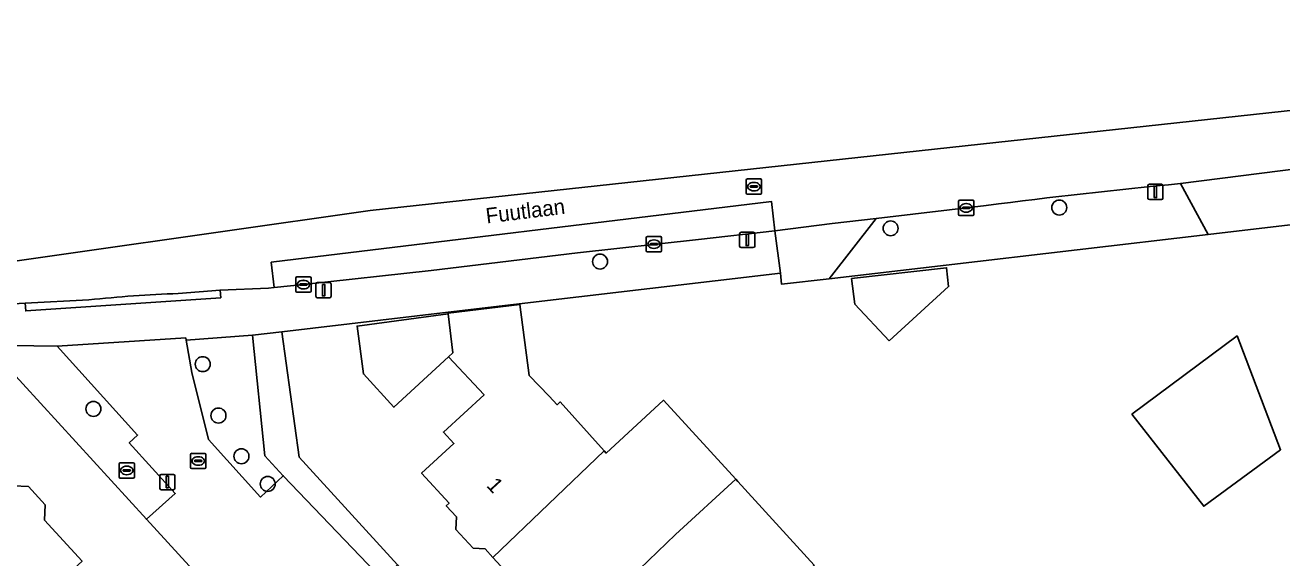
# Model space of a CAD drawing. Extents: x 161772 to 163126, y 383092 to 383917.
# Drawn here: x 162706.2 to 162788.3, y 383862.3 to 383897.1 of the extents above; entities that cross this region are included whole.
import ezdxf

# ---------------------------------------------------------------- set-up
doc = ezdxf.new("R2010")
doc.units = 0
for name, color, linetype in [('IMGEO_Boom', 7, 'Continuous'), ('IMGEO_Brandkraan', 7, 'Continuous'), ('IMGEO_Erf', 7, 'Continuous'), ('IMGEO_Kolk', 7, 'Continuous'), ('IMGEO_Lichtmast', 7, 'Continuous'), ('IMGEO_Muur', 7, 'Continuous'), ('IMGEO_Openbare_ruimte_label', 7, 'Continuous'), ('IMGEO_Pand', 7, 'Continuous'), ('IMGEO_Pand_nummerreeks', 7, 'Continuous'), ('IMGEO_Pand_vergunning_verleend', 7, 'Continuous'), ('IMGEO_Parkeervlak_open', 7, 'Continuous'), ('IMGEO_Rijbaan_lokaal_open', 7, 'Continuous'), ('IMGEO_Rioolput', 7, 'Continuous'), ('IMGEO_Voetpad_open', 7, 'Continuous'), ('IMGEO_Woonerf_open', 7, 'Continuous')]:
    doc.layers.add(name, color=color, linetype=linetype)

msp = doc.modelspace()

# ---------------------------------------------------------------- linework, layer by layer
at = {"layer": 'IMGEO_Boom'}
for centre in [(162773.78, 383885.153), (162762.756, 383883.794), (162743.756, 383881.623), (162717.784, 383874.917), (162710.639, 383871.994), (162718.813, 383871.56), (162720.315, 383868.9), (162722.035, 383867.091)]:
    msp.add_circle(centre, 0.489, dxfattribs=at)
at = {"layer": 'IMGEO_Brandkraan'}
for p, q in [((162712.317, 383867.548), (162712.317, 383868.4)), ((162712.392, 383868.474), (162713.244, 383868.474)), ((162712.805, 383868.254), (162712.83, 383868.254)), ((162713.318, 383868.4), (162713.318, 383867.548)), ((162713.244, 383867.474), (162712.392, 383867.474)), ((162712.576, 383867.968), (162712.576, 383867.98)), ((162713.014, 383867.931), (162712.616, 383867.931)), ((162712.619, 383868.017), (162713.017, 383868.017)), ((162712.828, 383867.694), (162712.803, 383867.694)), ((162713.06, 383867.98), (162713.06, 383867.968))]:
    msp.add_line(p, q, dxfattribs=at)
for points in [[(162712.317, 383867.548), (162712.317, 383868.4)], [(162712.392, 383868.474), (162713.244, 383868.474)], [(162713.318, 383868.4), (162713.318, 383867.548)], [(162713.244, 383867.474), (162712.392, 383867.474)]]:
    msp.add_lwpolyline(points, dxfattribs=at)
for centre, radius, start, end in [((162712.394, 383868.398), 0.0765, 91.55205, 178.44795), ((162712.394, 383868.398), 0.0765, 91.55205, 178.44795), ((162713.242, 383868.398), 0.0765, 1.55205, 88.44795), ((162713.242, 383868.398), 0.0765, 1.55205, 88.44795), ((162712.394, 383867.55), 0.0765, 181.55205, 268.44795), ((162712.394, 383867.55), 0.0765, 181.55205, 268.44795), ((162712.616, 383867.977), 0.0403, 85.87752, 175.75265), ((162712.613, 383867.967), 0.0366, 178.93798, 274.71019), ((162713.017, 383867.974), 0.043, 264.86636, 352.45326), ((162713.021, 383867.979), 0.0386, 1.73085, 96.63898), ((162713.242, 383867.55), 0.0765, 271.55205, 358.44795), ((162713.242, 383867.55), 0.0765, 271.55205, 358.44795)]:
    msp.add_arc(centre, radius, start, end, dxfattribs=at)
for centre, major_axis, ratio, start_param, end_param in [((162712.804, 383867.974), (-0.387, 0.002), 0.722429, 4.712389, 7.853982), ((162712.829, 383867.974), (-0.39, 0.002), 0.717154, 1.570796, 4.712389)]:
    msp.add_ellipse(centre, major_axis=major_axis, ratio=ratio, start_param=start_param, end_param=end_param, dxfattribs=at)
at = {"layer": 'IMGEO_Erf'}
for points in [[(162792.575, 383884.453), (162783.51, 383883.394), (162766.388, 383881.393), (162758.734, 383880.499), (162755.624, 383880.136), (162755.559, 383880.857), (162733.821, 383878.307), (162722.946, 383877.029), (162724.098, 383868.834), (162730.524, 383861.81), (162755.56, 383834.448), (162759.132, 383830.545), (162785.832, 383801.364)], [(162741.621, 383856.98), (162736.757, 383862.287), (162736.239, 383862.852), (162735.468, 383862.885), (162734.334, 383864.122), (162734.37, 383864.936), (162733.702, 383865.665), (162733.894, 383865.841), (162732.095, 383867.804), (162734.201, 383869.735), (162733.516, 383870.482), (162736.181, 383872.913), (162733.844, 383875.389), (162730.278, 383872.105), (162728.292, 383874.283), (162727.874, 383877.406), (162733.835, 383878.203), (162733.829, 383878.253), (162738.525, 383878.816), (162739.122, 383874.186), (162740.423, 383872.824), (162740.961, 383872.26), (162741.156, 383872.446), (162744.018, 383869.256), (162744.152, 383869.107), (162747.914, 383872.555), (162752.632, 383867.391), (162752.76, 383867.251), (162757.767, 383861.771)], [(162778.448, 383794.471), (162754.257, 383820.906), (162741.585, 383834.755), (162739.511, 383837.021), (162735.905, 383840.961), (162733.883, 383843.17), (162727.254, 383850.414), (162719.685, 383858.685), (162714.107, 383864.78), (162703.698, 383876.155)], [(162705.419, 383866.964), (162706.383, 383866.921), (162707.487, 383865.715), (162707.443, 383864.726), (162709.899, 383862.042), (162708.122, 383860.416), (162708.798, 383859.679), (162705.11, 383856.304)]]:
    msp.add_lwpolyline(points, dxfattribs=at)
msp.add_lwpolyline([(162762.668, 383876.437), (162760.407, 383878.841), (162760.2, 383880.509), (162766.408, 383881.22), (162766.549, 383879.988)], close=True, dxfattribs=at)
at = {"layer": 'IMGEO_Kolk'}
for p, q in [((162767.194, 383884.704), (162767.194, 383885.556)), ((162767.269, 383885.63), (162768.121, 383885.63)), ((162767.682, 383885.41), (162767.707, 383885.41)), ((162768.195, 383885.556), (162768.195, 383884.704)), ((162768.121, 383884.63), (162767.269, 383884.63)), ((162767.453, 383885.124), (162767.453, 383885.136)), ((162767.891, 383885.087), (162767.493, 383885.087)), ((162767.496, 383885.173), (162767.894, 383885.173)), ((162767.705, 383884.85), (162767.68, 383884.85)), ((162767.937, 383885.136), (162767.937, 383885.124)), ((162746.781, 383882.332), (162746.781, 383883.184)), ((162746.856, 383883.258), (162747.708, 383883.258)), ((162747.269, 383883.038), (162747.294, 383883.038)), ((162747.782, 383883.184), (162747.782, 383882.332)), ((162747.708, 383882.258), (162746.856, 383882.258)), ((162747.04, 383882.752), (162747.04, 383882.764)), ((162747.478, 383882.715), (162747.08, 383882.715)), ((162747.083, 383882.801), (162747.481, 383882.801)), ((162747.292, 383882.478), (162747.267, 383882.478)), ((162747.524, 383882.764), (162747.524, 383882.752)), ((162723.862, 383879.69), (162723.862, 383880.542)), ((162723.937, 383880.616), (162724.789, 383880.616)), ((162724.863, 383880.542), (162724.863, 383879.69)), ((162724.789, 383879.616), (162723.937, 383879.616)), ((162724.121, 383880.11), (162724.121, 383880.122)), ((162724.559, 383880.073), (162724.161, 383880.073)), ((162724.164, 383880.159), (162724.562, 383880.159)), ((162724.373, 383879.836), (162724.348, 383879.836)), ((162724.35, 383880.396), (162724.375, 383880.396)), ((162724.605, 383880.122), (162724.605, 383880.11)), ((162716.989, 383868.164), (162716.989, 383869.016)), ((162717.064, 383869.09), (162717.916, 383869.09)), ((162717.99, 383869.016), (162717.99, 383868.164)), ((162717.248, 383868.584), (162717.248, 383868.596)), ((162717.686, 383868.547), (162717.288, 383868.547)), ((162717.291, 383868.633), (162717.689, 383868.633)), ((162717.5, 383868.31), (162717.475, 383868.31)), ((162717.477, 383868.87), (162717.502, 383868.87)), ((162717.732, 383868.596), (162717.732, 383868.584)), ((162717.916, 383868.09), (162717.064, 383868.09))]:
    msp.add_line(p, q, dxfattribs=at)
for points in [[(162767.194, 383884.704), (162767.194, 383885.556)], [(162767.269, 383885.63), (162768.121, 383885.63)], [(162768.195, 383885.556), (162768.195, 383884.704)], [(162768.121, 383884.63), (162767.269, 383884.63)], [(162746.781, 383882.332), (162746.781, 383883.184)], [(162746.856, 383883.258), (162747.708, 383883.258)], [(162747.782, 383883.184), (162747.782, 383882.332)], [(162747.708, 383882.258), (162746.856, 383882.258)], [(162723.862, 383879.69), (162723.862, 383880.542)], [(162723.937, 383880.616), (162724.789, 383880.616)], [(162724.863, 383880.542), (162724.863, 383879.69)], [(162724.789, 383879.616), (162723.937, 383879.616)], [(162716.989, 383868.164), (162716.989, 383869.016)], [(162717.064, 383869.09), (162717.916, 383869.09)], [(162717.99, 383869.016), (162717.99, 383868.164)], [(162717.916, 383868.09), (162717.064, 383868.09)]]:
    msp.add_lwpolyline(points, dxfattribs=at)
for centre, radius, start, end in [((162767.271, 383885.554), 0.0765, 91.55205, 178.44795), ((162767.271, 383885.554), 0.0765, 91.55205, 178.44795), ((162768.119, 383885.554), 0.0765, 1.55205, 88.44795), ((162768.119, 383885.554), 0.0765, 1.55205, 88.44795), ((162767.271, 383884.706), 0.0765, 181.55205, 268.44795), ((162767.271, 383884.706), 0.0765, 181.55205, 268.44795), ((162767.493, 383885.133), 0.0403, 85.87752, 175.75265), ((162767.49, 383885.123), 0.0366, 178.93798, 274.71019), ((162767.894, 383885.13), 0.043, 264.86636, 352.45326), ((162767.898, 383885.135), 0.0386, 1.73085, 96.63898), ((162768.119, 383884.706), 0.0765, 271.55205, 358.44795), ((162768.119, 383884.706), 0.0765, 271.55205, 358.44795), ((162746.858, 383883.182), 0.0765, 91.55205, 178.44795), ((162746.858, 383883.182), 0.0765, 91.55205, 178.44795), ((162747.706, 383883.182), 0.0765, 1.55205, 88.44795), ((162747.706, 383883.182), 0.0765, 1.55205, 88.44795), ((162746.858, 383882.334), 0.0765, 181.55205, 268.44795), ((162746.858, 383882.334), 0.0765, 181.55205, 268.44795), ((162747.08, 383882.761), 0.0403, 85.87752, 175.75265), ((162747.077, 383882.751), 0.0366, 178.93798, 274.71019), ((162747.481, 383882.758), 0.043, 264.86636, 352.45326), ((162747.485, 383882.763), 0.0386, 1.73085, 96.63898), ((162747.706, 383882.334), 0.0765, 271.55205, 358.44795), ((162747.706, 383882.334), 0.0765, 271.55205, 358.44795), ((162723.939, 383880.54), 0.0765, 91.55205, 178.44795), ((162723.939, 383880.54), 0.0765, 91.55205, 178.44795), ((162724.787, 383880.54), 0.0765, 1.55205, 88.44795), ((162724.787, 383880.54), 0.0765, 1.55205, 88.44795), ((162723.939, 383879.692), 0.0765, 181.55205, 268.44795), ((162723.939, 383879.692), 0.0765, 181.55205, 268.44795), ((162724.161, 383880.119), 0.0403, 85.87752, 175.75265), ((162724.158, 383880.109), 0.0366, 178.93798, 274.71019), ((162724.562, 383880.116), 0.043, 264.86636, 352.45326), ((162724.566, 383880.121), 0.0386, 1.73085, 96.63898), ((162724.787, 383879.692), 0.0765, 271.55205, 358.44795), ((162724.787, 383879.692), 0.0765, 271.55205, 358.44795), ((162717.066, 383869.014), 0.0765, 91.55205, 178.44795), ((162717.066, 383869.014), 0.0765, 91.55205, 178.44795), ((162717.914, 383869.014), 0.0765, 1.55205, 88.44795), ((162717.914, 383869.014), 0.0765, 1.55205, 88.44795), ((162717.066, 383868.166), 0.0765, 181.55205, 268.44795), ((162717.066, 383868.166), 0.0765, 181.55205, 268.44795), ((162717.288, 383868.593), 0.0403, 85.87752, 175.75265), ((162717.285, 383868.583), 0.0366, 178.93798, 274.71019), ((162717.689, 383868.59), 0.043, 264.86636, 352.45326), ((162717.693, 383868.595), 0.0386, 1.73085, 96.63898), ((162717.914, 383868.166), 0.0765, 271.55205, 358.44795), ((162717.914, 383868.166), 0.0765, 271.55205, 358.44795)]:
    msp.add_arc(centre, radius, start, end, dxfattribs=at)
for centre, major_axis, ratio, start_param, end_param in [((162767.681, 383885.13), (-0.387, 0.002), 0.722429, 4.712389, 7.853982), ((162767.706, 383885.13), (-0.39, 0.002), 0.717154, 1.570796, 4.712389), ((162747.268, 383882.758), (-0.387, 0.002), 0.722429, 4.712389, 7.853982), ((162747.293, 383882.758), (-0.39, 0.002), 0.717154, 1.570796, 4.712389), ((162724.349, 383880.116), (-0.387, 0.002), 0.722429, 4.712389, 7.853982), ((162724.374, 383880.116), (-0.39, 0.002), 0.717154, 1.570796, 4.712389), ((162717.476, 383868.59), (-0.387, 0.002), 0.722429, 4.712389, 7.853982), ((162717.501, 383868.59), (-0.39, 0.002), 0.717154, 1.570796, 4.712389)]:
    msp.add_ellipse(centre, major_axis=major_axis, ratio=ratio, start_param=start_param, end_param=end_param, dxfattribs=at)
at = {"layer": 'IMGEO_Lichtmast'}
for p, q in [((162779.569, 383885.774), (162779.569, 383886.574)), ((162779.569, 383886.574), (162779.569, 383885.774)), ((162779.669, 383886.674), (162780.459, 383886.674)), ((162780.459, 383886.674), (162779.669, 383886.674)), ((162780.559, 383886.574), (162780.559, 383885.774)), ((162780.559, 383885.774), (162780.559, 383886.574)), ((162780.459, 383885.674), (162779.669, 383885.674)), ((162779.669, 383885.674), (162780.459, 383885.674)), ((162752.885, 383882.639), (162752.885, 383883.439)), ((162752.885, 383883.439), (162752.885, 383882.639)), ((162752.985, 383883.539), (162753.775, 383883.539)), ((162753.775, 383883.539), (162752.985, 383883.539)), ((162753.875, 383883.439), (162753.875, 383882.639)), ((162753.875, 383882.639), (162753.875, 383883.439)), ((162753.775, 383882.539), (162752.985, 383882.539)), ((162752.985, 383882.539), (162753.775, 383882.539)), ((162725.186, 383879.355), (162725.186, 383880.155)), ((162725.186, 383880.155), (162725.186, 383879.355)), ((162725.286, 383880.255), (162726.076, 383880.255)), ((162726.076, 383880.255), (162725.286, 383880.255)), ((162726.176, 383880.155), (162726.176, 383879.355)), ((162726.176, 383879.355), (162726.176, 383880.155)), ((162726.076, 383879.255), (162725.286, 383879.255)), ((162725.286, 383879.255), (162726.076, 383879.255)), ((162714.974, 383866.815), (162714.974, 383867.615)), ((162714.974, 383867.615), (162714.974, 383866.815)), ((162715.074, 383867.715), (162715.864, 383867.715)), ((162715.864, 383867.715), (162715.074, 383867.715)), ((162715.964, 383867.615), (162715.964, 383866.815)), ((162715.964, 383866.815), (162715.964, 383867.615)), ((162715.864, 383866.715), (162715.074, 383866.715)), ((162715.074, 383866.715), (162715.864, 383866.715))]:
    msp.add_line(p, q, dxfattribs=at)
for points in [[(162779.989, 383886.549), (162780.139, 383886.549), (162780.139, 383885.799), (162779.989, 383885.799), (162779.989, 383886.549)], [(162753.305, 383883.414), (162753.455, 383883.414), (162753.455, 383882.664), (162753.305, 383882.664), (162753.305, 383883.414)], [(162725.606, 383880.13), (162725.756, 383880.13), (162725.756, 383879.38), (162725.606, 383879.38), (162725.606, 383880.13)], [(162715.394, 383867.59), (162715.544, 383867.59), (162715.544, 383866.84), (162715.394, 383866.84), (162715.394, 383867.59)]]:
    msp.add_lwpolyline(points, dxfattribs=at)
for centre, start, end in [((162779.669, 383886.574), 90, 180), ((162779.669, 383886.574), 90, 180), ((162780.459, 383886.574), 0, 90), ((162780.459, 383886.574), 360, 90), ((162779.669, 383885.774), 180, 270), ((162779.669, 383885.774), 180, 270), ((162780.459, 383885.774), 270, 0), ((162780.459, 383885.774), 270, 0), ((162752.985, 383883.439), 90, 180), ((162752.985, 383883.439), 90, 180), ((162753.775, 383883.439), 0, 90), ((162753.775, 383883.439), 360, 90), ((162752.985, 383882.639), 180, 270), ((162752.985, 383882.639), 180, 270), ((162753.775, 383882.639), 270, 0), ((162753.775, 383882.639), 270, 0), ((162725.286, 383880.155), 90, 180), ((162725.286, 383880.155), 90, 180), ((162726.076, 383880.155), 0, 90), ((162726.076, 383880.155), 360, 90), ((162725.286, 383879.355), 180, 270), ((162725.286, 383879.355), 180, 270), ((162726.076, 383879.355), 270, 0), ((162726.076, 383879.355), 270, 0), ((162715.074, 383867.615), 90, 180), ((162715.074, 383867.615), 90, 180), ((162715.864, 383867.615), 0, 90), ((162715.864, 383867.615), 360, 90), ((162715.074, 383866.815), 180, 270), ((162715.074, 383866.815), 180, 270), ((162715.864, 383866.815), 270, 0), ((162715.864, 383866.815), 270, 0)]:
    msp.add_arc(centre, 0.1, start, end, dxfattribs=at)
at = {"layer": 'IMGEO_Muur'}
for points in [[(162783.51, 383883.394), (162766.388, 383881.393)], [(162733.821, 383878.307), (162755.559, 383880.857)]]:
    msp.add_lwpolyline(points, dxfattribs=at)
at = {"layer": 'IMGEO_Pand'}
for points in [[(162762.668, 383876.437), (162766.549, 383879.988), (162766.408, 383881.22), (162760.2, 383880.509), (162760.407, 383878.841)], [(162744.018, 383869.256), (162741.156, 383872.446), (162740.961, 383872.26), (162740.423, 383872.824), (162739.122, 383874.186), (162738.525, 383878.816), (162733.829, 383878.253), (162733.835, 383878.203), (162734.14, 383875.662), (162733.844, 383875.389), (162736.181, 383872.913), (162733.516, 383870.482), (162734.201, 383869.735), (162732.095, 383867.804), (162733.894, 383865.841), (162733.702, 383865.665), (162734.37, 383864.936), (162734.334, 383864.122), (162735.468, 383862.885), (162736.239, 383862.852), (162736.757, 383862.287)], [(162733.835, 383878.203), (162727.874, 383877.406), (162728.292, 383874.283), (162730.278, 383872.105), (162733.844, 383875.389), (162734.14, 383875.662)], [(162744.018, 383869.256), (162736.757, 383862.287), (162741.621, 383856.98), (162748.683, 383863.775), (162752.632, 383867.391), (162747.914, 383872.555), (162744.152, 383869.107)], [(162700.975, 383848.103), (162705.383, 383852.155), (162703.187, 383854.56), (162702.52, 383855.29), (162704.11, 383856.745), (162704.785, 383856.007), (162705.11, 383856.304), (162708.798, 383859.679), (162708.122, 383860.416), (162709.899, 383862.042), (162707.443, 383864.726), (162707.487, 383865.715), (162706.383, 383866.921), (162705.419, 383866.964), (162704.972, 383867.452), (162695.504, 383858.806), (162698.568, 383855.457), (162701.11, 383852.678), (162698.759, 383850.548)], [(162752.632, 383867.391), (162748.683, 383863.775), (162741.621, 383856.98), (162746.59, 383851.558), (162753.809, 383858.155), (162757.767, 383861.771), (162752.76, 383867.251)]]:
    msp.add_lwpolyline(points, close=True, dxfattribs=at)
at = {"layer": 'IMGEO_Pand_vergunning_verleend'}
msp.add_lwpolyline([(162778.528, 383871.643), (162785.402, 383876.758), (162788.252, 383869.323), (162783.226, 383865.627)], close=True, dxfattribs=at)
at = {"layer": 'IMGEO_Parkeervlak_open'}
msp.add_lwpolyline([(162750.187, 383883.054), (162755.193, 383883.64), (162754.96, 383885.553), (162722.261, 383881.579), (162722.462, 383879.931), (162724.367, 383880.118), (162732.711, 383881.049), (162742.284, 383882.19)], close=True, dxfattribs=at)
at = {"layer": 'IMGEO_Rijbaan_lokaal_open'}
for points in [[(162781.708, 383886.718), (162792.157, 383888.043), (162792.393, 383888.071), (162792.185, 383890.021), (162810.194, 383892.166), (162810.383, 383890.154), (162819.354, 383891.246), (162824.1, 383891.815), (162823.905, 383893.799), (162835.007, 383895.006), (162835.19, 383893.233), (162840.631, 383893.904), (162840.409, 383895.593), (162840.215, 383897.073), (162728.725, 383884.959), (162670.009, 383876.596), (162610.925, 383864.772)], [(162716.187, 383879.536), (162718.923, 383879.756), (162722.087, 383879.894), (162722.462, 383879.931), (162722.261, 383881.579), (162754.96, 383885.553), (162755.193, 383883.64), (162758.931, 383884.111), (162761.816, 383884.439), (162769.004, 383885.289)], [(162616.505, 383862.519), (162620.435, 383863.255), (162620.065, 383864.965), (162634.987, 383867.967), (162635.376, 383866.036), (162638.711, 383866.657), (162653.309, 383869.489), (162685.691, 383875.698), (162685.356, 383877.472), (162700.9, 383880.333), (162701.382, 383880.355), (162701.461, 383878.644), (162706.179, 383878.893), (162710.336, 383879.117)]]:
    msp.add_lwpolyline(points, dxfattribs=at)
for centre, radius, start, end in [((162818.568, 383501.841), 386.638, 95.47062, 97.36518), ((162719.212, 383796.238), 83.353, 92.07954, 96.11257)]:
    msp.add_arc(centre, radius, start, end, dxfattribs=at)
at = {"layer": 'IMGEO_Rioolput'}
for p, q in [((162753.389, 383887.019), (162754.241, 383887.019)), ((162753.314, 383886.093), (162753.314, 383886.945)), ((162753.573, 383886.513), (162753.573, 383886.525)), ((162754.011, 383886.476), (162753.613, 383886.476)), ((162753.616, 383886.562), (162754.014, 383886.562)), ((162753.825, 383886.239), (162753.8, 383886.239)), ((162753.802, 383886.799), (162753.827, 383886.799)), ((162754.057, 383886.525), (162754.057, 383886.513)), ((162754.315, 383886.945), (162754.315, 383886.093)), ((162754.241, 383886.019), (162753.389, 383886.019))]:
    msp.add_line(p, q, dxfattribs=at)
for points in [[(162753.389, 383887.019), (162754.241, 383887.019)], [(162753.314, 383886.093), (162753.314, 383886.945)], [(162754.315, 383886.945), (162754.315, 383886.093)], [(162754.241, 383886.019), (162753.389, 383886.019)]]:
    msp.add_lwpolyline(points, dxfattribs=at)
for centre, radius, start, end in [((162753.391, 383886.943), 0.0765, 91.55205, 178.44795), ((162753.391, 383886.943), 0.0765, 91.55205, 178.44795), ((162754.239, 383886.943), 0.0765, 1.55205, 88.44795), ((162754.239, 383886.943), 0.0765, 1.55205, 88.44795), ((162753.613, 383886.522), 0.0403, 85.87752, 175.75265), ((162753.61, 383886.512), 0.0366, 178.93798, 274.71019), ((162754.014, 383886.519), 0.043, 264.86636, 352.45326), ((162754.018, 383886.524), 0.0386, 1.73085, 96.63898), ((162753.391, 383886.095), 0.0765, 181.55205, 268.44795), ((162753.391, 383886.095), 0.0765, 181.55205, 268.44795), ((162754.239, 383886.095), 0.0765, 271.55205, 358.44795), ((162754.239, 383886.095), 0.0765, 271.55205, 358.44795)]:
    msp.add_arc(centre, radius, start, end, dxfattribs=at)
for centre, major_axis, ratio, start_param, end_param in [((162753.801, 383886.519), (-0.387, 0.002), 0.722429, 4.712389, 7.853982), ((162753.826, 383886.519), (-0.39, 0.002), 0.717154, 1.570796, 4.712389)]:
    msp.add_ellipse(centre, major_axis=major_axis, ratio=ratio, start_param=start_param, end_param=end_param, dxfattribs=at)
at = {"layer": 'IMGEO_Voetpad_open'}
for points in [[(162792.157, 383888.043), (162781.708, 383886.718), (162783.51, 383883.394), (162792.575, 383884.453)], [(162755.193, 383883.64), (162755.559, 383880.857), (162755.624, 383880.136), (162758.734, 383880.499), (162761.816, 383884.439), (162758.931, 383884.111)], [(162721.042, 383876.817), (162716.7, 383876.475), (162717.067, 383874.38), (162718.155, 383869.995), (162721.56, 383866.234), (162721.929, 383866.576), (162723.051, 383867.628), (162721.849, 383868.919)], [(162722.946, 383877.029), (162721.042, 383876.817), (162721.849, 383868.919), (162723.051, 383867.628), (162729.577, 383860.807), (162730.524, 383861.81), (162724.098, 383868.834)], [(162708.258, 383876.089), (162703.698, 383876.155), (162714.107, 383864.78), (162715.991, 383866.455), (162712.984, 383869.768), (162713.52, 383870.28)]]:
    msp.add_lwpolyline(points, close=True, dxfattribs=at)
for points in [[(162769.004, 383885.289), (162761.816, 383884.439), (162758.734, 383880.499), (162766.388, 383881.393), (162783.51, 383883.394), (162781.708, 383886.718)], [(162703.698, 383876.155), (162708.258, 383876.089), (162716.678, 383876.637), (162716.7, 383876.475), (162721.042, 383876.817), (162722.946, 383877.029), (162733.821, 383878.307), (162755.559, 383880.857), (162755.193, 383883.64), (162750.187, 383883.054), (162742.284, 383882.19), (162732.711, 383881.049), (162724.367, 383880.118), (162722.462, 383879.931), (162722.087, 383879.894), (162718.923, 383879.756), (162718.959, 383879.258), (162706.215, 383878.395), (162706.179, 383878.893), (162701.461, 383878.644)], [(162718.959, 383879.258), (162718.923, 383879.756), (162716.187, 383879.536)], [(162710.336, 383879.117), (162706.179, 383878.893), (162706.215, 383878.395), (162718.959, 383879.258)]]:
    msp.add_lwpolyline(points, dxfattribs=at)
for centre, radius, start, end in [((162818.568, 383501.841), 386.638, 95.47062, 97.36518), ((162719.212, 383796.238), 83.353, 92.07954, 96.11257)]:
    msp.add_arc(centre, radius, start, end, dxfattribs=at)
at = {"layer": 'IMGEO_Woonerf_open'}
msp.add_lwpolyline([(162729.577, 383860.807), (162723.051, 383867.628), (162721.929, 383866.576), (162721.56, 383866.234), (162718.155, 383869.995), (162717.067, 383874.38), (162716.7, 383876.475), (162716.678, 383876.637), (162708.258, 383876.089), (162713.52, 383870.28), (162712.984, 383869.768), (162715.991, 383866.455), (162714.107, 383864.78), (162719.685, 383858.685)], dxfattribs=at)

# ---------------------------------------------------------------- texts
at = {"layer": 'IMGEO_Openbare_ruimte_label'}
msp.add_text('Fuutlaan', height=1, rotation=7.06814, dxfattribs=at).set_placement((162736.351, 383884.11))
at = {"layer": 'IMGEO_Pand_nummerreeks'}
msp.add_text('1', height=1, rotation=312.43877, dxfattribs=at).set_placement((162736.286, 383866.954))

doc.saveas('drawing.dxf')
